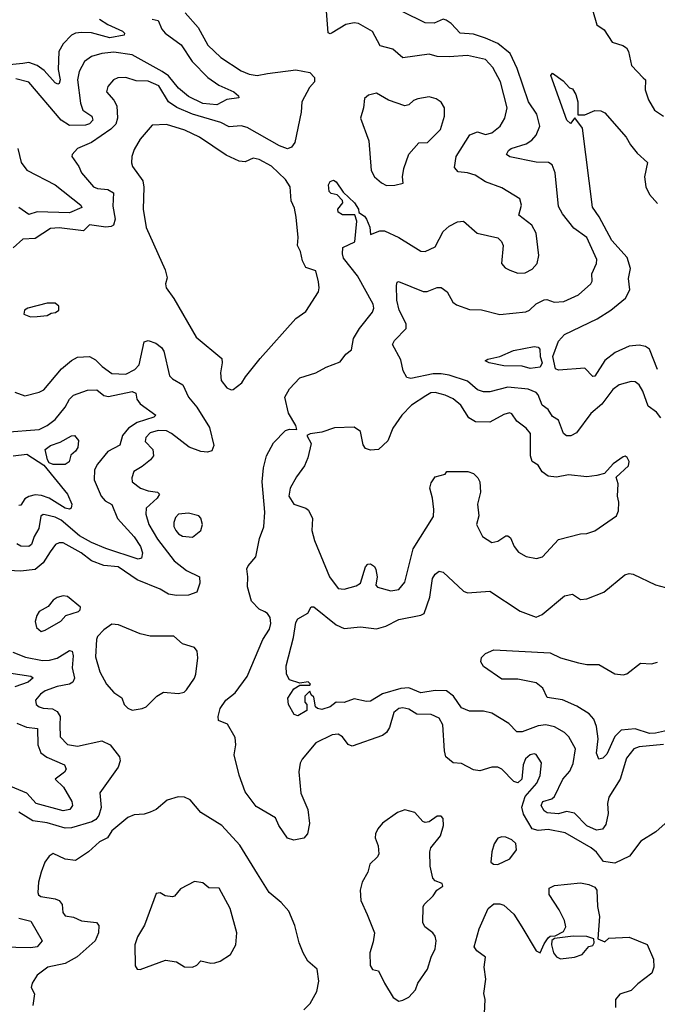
# Model space of a CAD drawing. Extents: x 1468344 to 1613994, y 525695 to 643861.
# Tile 301 of 427: x 1547359 to 1550514, y 609551 to 614422. Entities that reach past the tile are written whole.
import ezdxf

# ---------------------------------------------------------------- set-up
doc = ezdxf.new("R2010")
doc.units = 0

msp = doc.modelspace()

# ---------------------------------------------------------------- linework, layer by layer
at = {"layer": '0CON10XD'}
for points in [[(1550175.9, 614535), (1550215, 614396), (1550252.1, 614372.1), (1550291.2, 614311.2), (1550344.4, 614294.4), (1550362.4, 614282.4), (1550371.9, 614265), (1550386, 614195), (1550444.4, 614134.4), (1550456.2, 614125), (1550454.5, 614075), (1550470.9, 614025), (1550501.1, 613975), (1550545, 613944.5)], [(1548741.2, 610701.2), (1548750.9, 610595), (1548785.6, 610515), (1548794, 610445), (1548783.3, 610395), (1548765, 610372.5), (1548715, 610363.3), (1548685, 610373.8), (1548641.2, 610435), (1548625, 610473.3), (1548529.1, 610529.1), (1548475, 610602), (1548444.6, 610684.6), (1548420.5, 610785), (1548429.2, 610835), (1548425, 610871.2), (1548387.6, 610937.6), (1548342.5, 610955), (1548340.8, 610975), (1548350.8, 611015), (1548380, 611055), (1548425, 611091.4), (1548485, 611173.3), (1548562.8, 611355), (1548595, 611407.5), (1548602.3, 611435), (1548598.2, 611465), (1548585.7, 611485), (1548572, 611492), (1548545, 611505.6), (1548506.7, 611545), (1548486.1, 611616.1), (1548488.7, 611665), (1548483.3, 611705), (1548489.4, 611720.6), (1548527.8, 611765), (1548545.4, 611855), (1548567, 611913), (1548572.5, 611985), (1548559.5, 612135), (1548565.6, 612205), (1548580, 612265), (1548615, 612328.8), (1548675, 612390), (1548695, 612396.2), (1548730, 612395), (1548726.2, 612415), (1548690, 612475), (1548670.6, 612555), (1548693.9, 612596.1), (1548745, 612650.6), (1548825, 612675.5), (1548875, 612702.7), (1548945, 612730), (1548973.2, 612766.8), (1549001.1, 612788.9), (1549010.8, 612845), (1549040, 612895), (1549104.4, 612975), (1549111.5, 612995), (1549108.9, 613015), (1549030, 613155), (1548961.6, 613241.6), (1548956, 613264), (1548957.5, 613295), (1549016.8, 613323.2), (1549027.5, 613425), (1549017, 613457), (1548957, 613457), (1548935, 613470), (1548933.3, 613485), (1548957.5, 613515), (1548957, 613527), (1548930, 613555), (1548901.2, 613561.2), (1548891.2, 613571.2), (1548888, 613605), (1548895, 613621.2), (1548912.7, 613627.3), (1548925, 613620), (1548959.3, 613569.3), (1549016.7, 613515), (1549035.6, 613485), (1549037.5, 613467.5), (1549065, 613450), (1549076, 613435), (1549091.2, 613395), (1549095, 613358.8), (1549141.9, 613378.1), (1549165, 613376.5), (1549235, 613343.9), (1549345, 613276.9), (1549365, 613274.4), (1549415, 613297.5), (1549455.3, 613374.7), (1549485, 613401.1), (1549525, 613421.5), (1549555, 613424.4), (1549623.3, 613365), (1549725, 613343.3), (1549743.3, 613325), (1549751.2, 613305), (1549743.8, 613215), (1549761.2, 613195), (1549785, 613182.5), (1549825, 613168), (1549860.3, 613169.7), (1549895, 613187.5), (1549920.6, 613215), (1549928.9, 613255), (1549914.4, 613365), (1549894.2, 613405), (1549829.2, 613455), (1549842.2, 613505), (1549834, 613535), (1549745, 613590), (1549665, 613619.4), (1549613.5, 613653.5), (1549575, 613664.7), (1549528.6, 613668.6), (1549510.8, 613690.8), (1549519.1, 613745), (1549587.1, 613852.9), (1549625, 613867.2), (1549665, 613854), (1549695, 613862.3), (1549736.9, 613895), (1549759.4, 613935), (1549772.2, 613985), (1549738.5, 614115), (1549700.9, 614185), (1549664, 614225), (1549575, 614244.6), (1549485, 614237.3), (1549425, 614240), (1549385, 614251.8), (1549255, 614232.5), (1549205, 614275.5), (1549143.2, 614293.2), (1549105, 614363.3), (1549035, 614402.9), (1549015, 614405.5), (1548972.8, 614397.2), (1548905, 614356), (1548895, 614352), (1548886, 614356), (1548876.2, 614485)], [(1548177.5, 614455), (1548242.9, 614382.9), (1548290.5, 614295), (1548355, 614235.5), (1548455, 614169.3), (1548495, 614152.9), (1548534.7, 614145.3), (1548586, 614156), (1548725, 614174.5), (1548795, 614160.8), (1548818, 614135), (1548818, 614115), (1548793.8, 614086.2), (1548754.6, 614015), (1548752.3, 613965), (1548720.4, 613815), (1548705, 613791.5), (1548685, 613783.5), (1548645, 613797.2), (1548485, 613889), (1548455, 613896.8), (1548395, 613892.4), (1548355, 613913.9), (1548215, 613954.8), (1548137.2, 613987.2), (1548095.7, 614015.7), (1548047.3, 614095), (1547995, 614118.2), (1547935, 614118.5), (1547885, 614135.6), (1547845, 614134.4), (1547824.2, 614125), (1547795, 614091.2), (1547789.4, 614065), (1547825, 614024.3), (1547840, 613995), (1547843.1, 613935), (1547834.6, 613905), (1547809.8, 613880.2), (1547715, 613814.7), (1547646, 613785), (1547618.8, 613755), (1547617.5, 613745), (1547652.2, 613695), (1547665.5, 613665), (1547724.8, 613594.8), (1547745, 613586.9), (1547795, 613581.8), (1547822.7, 613565), (1547820.6, 613499.4), (1547831.8, 613435), (1547824.2, 613405.8), (1547811.8, 613398.2), (1547785, 613395.3), (1547705, 613406.9), (1547675, 613378), (1547555, 613391.6), (1547511.4, 613388.6), (1547435, 613339.5), (1547375, 613335.6), (1547327.6, 613292.4)], [(1550325, 612615.4), (1550295, 612591.8), (1550240.5, 612519.5), (1550185, 612473.1), (1550115, 612378.1), (1550086.8, 612363.2), (1550065, 612362.9), (1550050.5, 612375), (1550025, 612440), (1549995, 612458.9), (1549975, 612492.9), (1549944.7, 612514.7), (1549925, 612566.8), (1549915, 612576.8), (1549875, 612593.6), (1549775, 612603.3), (1549685, 612580.4), (1549655, 612580.4), (1549625, 612590.8), (1549575, 612634.3), (1549485, 612663.8), (1549445, 612670.2), (1549405, 612670), (1549295, 612647.6), (1549275, 612651.1), (1549256.8, 612685), (1549245, 612740), (1549204.4, 612815), (1549214.3, 612835), (1549271.1, 612895), (1549271.8, 612915), (1549253.2, 612953.2), (1549237.1, 612985), (1549225.4, 613035), (1549223.1, 613106.9), (1549226.4, 613123.6), (1549233.8, 613126.2), (1549355, 613076.5), (1549375, 613077.8), (1549425, 613097.1), (1549445, 613097.1), (1549475, 613075.8), (1549502.9, 613025), (1549520.9, 613010.9), (1549585, 612987.7), (1549645, 612986.1), (1549735, 612964), (1549863.4, 612976.6), (1549881.4, 612985), (1549915, 613016.4), (1549955, 613036.4), (1549967.7, 613037.7), (1550004.4, 613024.4), (1550052.4, 613027.6), (1550125, 613060), (1550185.8, 613115), (1550191.4, 613128.6), (1550190.6, 613165), (1550213.7, 613216.3), (1550215.5, 613235), (1550165, 613344.4), (1550100.7, 613390.7), (1550045, 613461.2), (1550025, 613497.5), (1550008.2, 613665), (1549994.6, 613704.6), (1549975.9, 613715.9), (1549915, 613716.9), (1549783.9, 613743.9), (1549768.6, 613755), (1549777.5, 613775), (1549790.6, 613785), (1549865, 613808.1), (1549893.6, 613825), (1549915, 613851.1), (1549933.6, 613895), (1549918.1, 613955), (1549877.7, 614015), (1549820.6, 614180.6), (1549786.4, 614255), (1549725, 614303.5), (1549665, 614330), (1549605, 614350), (1549538.8, 614355), (1549495, 614403.3), (1549469.5, 614419.5), (1549455, 614423.8), (1549410, 614405), (1549365, 614406.4), (1549255, 614461.2)], [(1547753.6, 614425), (1547795, 614397.7), (1547868.6, 614365), (1547878.1, 614355), (1547876, 614345), (1547805, 614332.3), (1547715, 614356.8), (1547665, 614358.9), (1547635, 614355.6), (1547615.4, 614345), (1547575, 614302.3), (1547552.4, 614265), (1547549.8, 614175), (1547558.8, 614125), (1547555, 614106), (1547547.8, 614102.2), (1547535, 614109.4), (1547480.8, 614170.8), (1547445.9, 614195.9), (1547405, 614210.7), (1547375.2, 614204.8), (1547275, 614195.4)], [(1548015.3, 614424.7), (1548045, 614417.5), (1548063.3, 614375), (1548079.2, 614355), (1548158.1, 614298.1), (1548212.7, 614215), (1548289.5, 614135), (1548345, 614097.6), (1548418.1, 614065), (1548442, 614045), (1548443.3, 614035), (1548385, 614026.4), (1548335, 614000.7), (1548265, 614008), (1548195, 614041.8), (1548145, 614083.5), (1548095, 614143.4), (1548064.1, 614165), (1547915, 614248.4), (1547825, 614261.4), (1547765, 614254.6), (1547715, 614240), (1547680, 614215), (1547653.8, 614165), (1547644.7, 614125), (1547660.6, 614009.4)], [(1550515, 612692), (1550475, 612791.9), (1550455.9, 612805.9), (1550425, 612812.5), (1550375, 612807.1), (1550305.5, 612775), (1550255, 612735.6), (1550205, 612658.6), (1550195, 612657.5), (1550155, 612698.1), (1550025, 612688.8), (1550010.4, 612695), (1549997.2, 612755), (1550025, 612831.1), (1550055.3, 612864.7), (1550217.2, 612942.8), (1550285, 612985.3), (1550356.2, 613045), (1550378.2, 613085), (1550372, 613142), (1550381.8, 613191.8), (1550364.7, 613245), (1550289.2, 613329.2), (1550227, 613447), (1550193.5, 613495), (1550143.6, 613885), (1550107, 613937), (1550085, 613908.8), (1550066.7, 613925), (1549986.7, 614145), (1549995, 614157.5), (1550049.3, 614119.3), (1550080, 614085), (1550095, 614080), (1550111.7, 614051.7), (1550121.1, 614015), (1550120.8, 613950.8), (1550155, 613950.6), (1550205, 613972.9), (1550235, 613970.8), (1550255, 613961.2), (1550360.3, 613840.3), (1550382, 613802), (1550415, 613762), (1550466, 613715), (1550450.6, 613645), (1550457.5, 613595), (1550475, 613557.5), (1550515, 613511.9)], [(1547660.6, 614009.4), (1547671.2, 613975), (1547715.8, 613945), (1547720.4, 613925), (1547705, 613906.6), (1547685, 613899.6), (1547605, 613897.7), (1547565, 613924.6), (1547405, 614112.4), (1547339.4, 614129.4)], [(1549175, 613601.2), (1549215, 613603.3), (1549256.2, 613613.8), (1549253.3, 613645), (1549260, 613685), (1549284.2, 613755.8), (1549335, 613812.5), (1549376.7, 613815), (1549441.7, 613878.3), (1549460.6, 613945), (1549461.4, 613985), (1549444.4, 614014.4), (1549420.6, 614030.6), (1549385, 614039.4), (1549328.9, 614031.1), (1549308.1, 614021.9), (1549285, 614001.2), (1549265, 613996), (1549185, 614024), (1549125, 614057.5), (1549085, 614048.6), (1549065, 614032.5), (1549060.8, 613985), (1549045.7, 613935), (1549087.7, 613822.3), (1549098.6, 613675), (1549115, 613643.8), (1549150, 613615), (1549175, 613601.2)], [(1548405, 612590), (1548415, 612592), (1548458.8, 612625), (1548476, 612655), (1548549.2, 612745), (1548725, 612944), (1548775, 612977.5), (1548837.5, 613075), (1548841.9, 613095), (1548838.1, 613125), (1548825, 613178.8), (1548775.9, 613195.9), (1548758.7, 613228.7), (1548748.5, 613275), (1548734.3, 613305), (1548737.9, 613345), (1548727.6, 613445), (1548718.9, 613488.9), (1548703.1, 613525), (1548698.1, 613595), (1548675, 613630.8), (1548605, 613697.5), (1548545, 613730.6), (1548515, 613737.1), (1548475, 613719.2), (1548445, 613721.4), (1548381.7, 613751.7), (1548248.8, 613841.2), (1548176.7, 613875), (1548085, 613902.5), (1548015, 613899.2), (1547955, 613831.2), (1547925, 613780), (1547914.2, 613744.2), (1547913, 613713), (1547917.5, 613695), (1547968.1, 613625), (1547973.2, 613593.2), (1547970, 613485), (1547984.5, 613394.5), (1548079.1, 613185), (1548089.2, 613145), (1548080, 613115), (1548083.3, 613095), (1548121.9, 613041.9), (1548232.1, 612852.1), (1548359.2, 612745), (1548361.4, 612725), (1548352.5, 612675), (1548356.8, 612636.8), (1548385, 612600), (1548405, 612590)], [(1547349.5, 613785), (1547365.8, 613715), (1547395, 613678.2), (1547535.4, 613605), (1547662.2, 613505), (1547667.3, 613492.7), (1547605, 613466.4), (1547445, 613471.5), (1547405, 613457.8), (1547355, 613492.6)], [(1547412.3, 612952.3), (1547445, 612954), (1547495, 612958.8), (1547515, 612970), (1547536.7, 612973.3), (1547552.5, 612985), (1547553.3, 613005), (1547535, 613018.8), (1547495, 613020), (1547400, 612995), (1547382.5, 612985), (1547380, 612965), (1547412.3, 612952.3)], [(1547335, 612580), (1547385, 612561.1), (1547455, 612578.5), (1547479.2, 612590.8), (1547566.4, 612695), (1547615, 612735.5), (1547645, 612751.8), (1547705, 612755.5), (1547735, 612739.3), (1547766.5, 612706.5), (1547815, 612672.3), (1547885, 612668.3), (1547928.7, 612691.3), (1547950.4, 612715), (1547975, 612828.1), (1547995, 612835.4), (1548032.1, 612822.1), (1548060.2, 612800.2), (1548072.4, 612782.4), (1548100.4, 612660.4), (1548115.8, 612645), (1548166.9, 612615), (1548193.8, 612555), (1548235, 612504.4), (1548298.2, 612405), (1548320.5, 612315), (1548310.7, 612289.3), (1548288, 612282), (1548255, 612285.4), (1548197.1, 612307.1), (1548111.1, 612375), (1548085, 612388.4), (1548045, 612390), (1548005, 612377.5), (1547983.6, 612355), (1547980, 612335), (1548018.2, 612295), (1548020.9, 612265), (1548006.2, 612245), (1547965, 612211.5), (1547923.8, 612186.2), (1547913.3, 612155), (1547916.5, 612135), (1547957.5, 612105), (1547995, 612091.6), (1548041.2, 612085), (1548050.9, 612075), (1548039.3, 612055), (1547984.4, 612005), (1547983.3, 611975), (1547997.8, 611925), (1548041.6, 611851.6), (1548123.2, 611745), (1548185, 611697.7), (1548248.7, 611665), (1548251, 611635), (1548235, 611590), (1548195, 611574.3), (1548135, 611573.2), (1548095, 611580.8), (1548055, 611604.2), (1547941, 611651), (1547846.9, 611715), (1547775, 611722.4), (1547715, 611744.7), (1547663.1, 611785), (1547575, 611834.6), (1547555, 611834.5), (1547535.8, 611825), (1547510.1, 611789.9), (1547475.6, 611734.4), (1547435, 611701.3), (1547363.8, 611693.8), (1547275, 611698.6)], [(1549885, 612697.1), (1549845, 612707.2), (1549755, 612710), (1549682.5, 612725), (1549662.5, 612735), (1549675, 612742.9), (1549735, 612756), (1549802.5, 612785), (1549905.8, 612805.8), (1549925, 612801.2), (1549932.5, 612792.5), (1549935.3, 612755), (1549945.2, 612725), (1549935, 612703.4), (1549885, 612697.1)], [(1550532.1, 612452.1), (1550509.6, 612479.6), (1550469.5, 612509.5), (1550443.3, 612585), (1550425, 612615.6), (1550405, 612630), (1550385, 612631.8), (1550325, 612615.4)], [(1547285, 612382), (1547455, 612394.1), (1547495, 612414), (1547535, 612444.7), (1547584.8, 612505.2), (1547606.1, 612543.9), (1547625, 612563.8), (1547695, 612589.2), (1547740.7, 612590.7), (1547775, 612563.3), (1547798, 612558), (1547915, 612582.5), (1547933.8, 612575), (1547939.1, 612545), (1547955, 612522.2), (1548032.5, 612465), (1548022.5, 612455), (1547941.1, 612428.9), (1547898.2, 612401.8), (1547867.5, 612365), (1547855, 612316.5), (1547795, 612285.4), (1547745, 612223.6), (1547729.3, 612195), (1547728.2, 612145), (1547762.3, 612065), (1547781.9, 612041.9), (1547815, 612024), (1547843.8, 611953.8), (1547925, 611863.6), (1547956.5, 611815), (1547967.3, 611785), (1547961.5, 611758.5), (1547945, 611753.3), (1547785.5, 611805.5), (1547714.5, 611835), (1547655, 611868.1), (1547565, 611945.9), (1547535, 611960.6), (1547485, 611973.1), (1547475, 611974.4), (1547463.9, 611966.1), (1547453.3, 611905), (1547430.3, 611865), (1547417.9, 611825), (1547405, 611816.4), (1547365, 611817.5), (1547345, 611828.2)], [(1549195, 611597.1), (1549235, 611603.5), (1549265, 611640), (1549306.9, 611805), (1549406.3, 611963.7), (1549408.9, 611998.9), (1549402.3, 612055), (1549388.2, 612105), (1549395, 612130), (1549415, 612161.1), (1549465, 612173.3), (1549473.6, 612186.4), (1549576.4, 612186.4), (1549605, 612177.5), (1549626.1, 612156.1), (1549636.7, 612135), (1549640, 612085), (1549624.5, 612025), (1549631.7, 611968.3), (1549620, 611925), (1549649.2, 611865), (1549695, 611836), (1549725, 611841.4), (1549765, 611868), (1549775, 611868), (1549788.2, 611858.2), (1549806.4, 611815), (1549828.2, 611788.2), (1549865.6, 611765.6), (1549915.8, 611755.8), (1549945.8, 611765), (1550025, 611850.6), (1550135, 611878.8), (1550165, 611880), (1550205, 611894), (1550312.3, 611967.7), (1550323, 611993), (1550323.8, 612035), (1550318, 612065), (1550320, 612125), (1550310.7, 612159.3), (1550371.2, 612215), (1550375.9, 612235.9), (1550365.9, 612255.9), (1550355, 612262.5), (1550345, 612260), (1550296.7, 612225), (1550252.5, 612177.5), (1550215, 612166.7), (1550165, 612160.8), (1550075, 612170.6), (1550015, 612158), (1549975, 612164), (1549943.8, 612185), (1549925, 612218.8), (1549895, 612236.2), (1549887.5, 612265), (1549886.9, 612375), (1549865, 612400.4), (1549820, 612435), (1549795, 612472), (1549783.4, 612476.6), (1549755, 612469.2), (1549685, 612430.7), (1549615, 612433.3), (1549582.1, 612452.1), (1549542.5, 612515), (1549505, 612546.2), (1549463.8, 612565), (1549415, 612577.5), (1549393.9, 612576.1), (1549369.1, 612560.9), (1549298.4, 612515), (1549249.5, 612465), (1549205, 612401.4), (1549181.7, 612338.3), (1549135, 612295.4), (1549095, 612291.8), (1549070.8, 612300.8), (1549058.9, 612318.9), (1549045, 612384), (1549015, 612405.6), (1548917, 612403), (1548855, 612381.2), (1548797, 612373), (1548780, 612365), (1548801.2, 612325), (1548785.6, 612254.4), (1548769.2, 612215), (1548729.3, 612160.7), (1548698.1, 612105), (1548690.6, 612065), (1548715, 612025.8), (1548775, 612005.7), (1548788.6, 611995), (1548808.1, 611955), (1548805.4, 611895), (1548818.5, 611845), (1548892.5, 611665), (1548935, 611608.1), (1548965.5, 611604.5), (1549025, 611620.9), (1549046.4, 611633.6), (1549070, 611715), (1549081.7, 611728.3), (1549095, 611730), (1549115, 611716.7), (1549122.3, 611702.3), (1549128, 611665), (1549121.2, 611625), (1549130, 611615), (1549195, 611597.1)], [(1547585, 612221.2), (1547525, 612221.4), (1547505, 612230), (1547496.1, 612245), (1547486, 612295), (1547512, 612315), (1547558.8, 612331.2), (1547615, 612363.8), (1547630, 612365), (1547650, 612340), (1547647.1, 612305), (1547635, 612286.7), (1547611.7, 612268.3), (1547603.3, 612235), (1547585, 612221.2)], [(1547326.3, 612263.7), (1547395, 612273.1), (1547478.6, 612218.6), (1547595, 612074), (1547617.5, 612025), (1547614.3, 612005.7), (1547605, 612000), (1547585, 612005.4), (1547505, 612054.1), (1547467.5, 612067.5), (1547435, 612070.6), (1547405, 612063.8), (1547385, 612051.5), (1547365, 612020), (1547355, 612019.2)], [(1548215, 611862), (1548255.8, 611895), (1548264, 611925), (1548256.2, 611956.2), (1548245, 611966.7), (1548195, 611980.8), (1548145, 611975.6), (1548130.6, 611959.4), (1548121.6, 611935), (1548122.2, 611915), (1548131.1, 611895), (1548145, 611877.8), (1548165, 611866.7), (1548215, 611862)], [(1550545, 610837), (1550424.7, 610825.3), (1550397.8, 610815), (1550361.8, 610768.2), (1550330.4, 610665), (1550274.8, 610575.2), (1550268.6, 610545), (1550270.8, 610495), (1550259.2, 610440.8), (1550242.4, 610417.6), (1550213.2, 610413.2), (1550165, 610433.7), (1550105, 610496.6), (1550065, 610504.6), (1550025, 610493.3), (1549968.9, 610498.9), (1549955, 610508.5), (1549940, 610535), (1549948.5, 610555), (1549991.8, 610568.2), (1550005, 610579.1), (1550047.7, 610665), (1550081.3, 610705), (1550097.2, 610742.8), (1550108.8, 610815), (1550077.1, 610875), (1550055.7, 610895.7), (1550005, 610923.9), (1549963.5, 610933.5), (1549925, 610928.1), (1549845, 610898.5), (1549818.6, 610898.6), (1549780.3, 610940.3), (1549695, 610991.4), (1549655, 611001.4), (1549585, 611000.6), (1549545, 611018.1), (1549505.9, 611075.9), (1549471, 611101), (1549415, 611104.1), (1549345, 611091.4), (1549285, 611116.5), (1549245, 611113.9), (1549155, 611087.6), (1549095, 611050), (1549075, 611048.9), (1549015, 611062.9), (1548965, 611044.6), (1548925, 611046), (1548895, 611022.5), (1548855, 611010), (1548832.5, 611015), (1548823.3, 611023.3), (1548815, 611070), (1548801.7, 611081.7), (1548795, 611100), (1548770, 611075), (1548770, 611045), (1548780, 611035), (1548780, 611005), (1548735, 610978.8), (1548717.5, 610985), (1548690, 611035), (1548686.2, 611065), (1548715, 611112.5), (1548745, 611130), (1548795, 611130), (1548797.5, 611135), (1548786.1, 611146.1), (1548745, 611140), (1548695, 611156.7), (1548680, 611185), (1548678, 611225), (1548713.8, 611366.2), (1548725, 611440), (1548735, 611458), (1548785, 611486.2), (1548802.1, 611517.9), (1548815, 611516.9), (1548925, 611427.5), (1548965, 611410), (1549045, 611418.5), (1549125, 611409.1), (1549171.4, 611421.4), (1549234.7, 611455.3), (1549345, 611476.4), (1549360.6, 611485), (1549389.2, 611565), (1549401.9, 611658.1), (1549415, 611679.2), (1549435, 611694), (1549455, 611689.2), (1549555, 611594.2), (1549575, 611586.2), (1549685, 611594.3), (1549835.5, 611495.5), (1549914.2, 611465.8), (1549945, 611480), (1550055, 611571.9), (1550095, 611580), (1550135, 611553.8), (1550165, 611556.2), (1550249.7, 611590.3), (1550353.8, 611675), (1550375, 611682.5), (1550395, 611679.2), (1550505.6, 611625.6), (1550555, 611613.3)], [(1547465, 611395.8), (1547485, 611401.4), (1547563, 611447), (1547587.5, 611475), (1547650, 611495), (1547658.3, 611501.7), (1547660, 611515), (1547595, 611568), (1547575, 611571.2), (1547545, 611564), (1547525, 611550), (1547500.3, 611519.7), (1547456, 611495), (1547444.3, 611475), (1547436, 611445), (1547442.5, 611415), (1547465, 611395.8)], [(1547916.1, 611006.1), (1547965, 611013.8), (1547985, 611023.3), (1548037.5, 611075), (1548070, 611095), (1548145, 611088.8), (1548172.5, 611095), (1548185, 611106.2), (1548224.3, 611165), (1548231.1, 611185), (1548241.1, 611265), (1548237.5, 611297.5), (1548225, 611316.2), (1548164.3, 611334.3), (1548121.7, 611371.7), (1548005, 611372), (1547955, 611383.8), (1547848.9, 611428.9), (1547815, 611432), (1547776.1, 611403.9), (1547745, 611370), (1547739.2, 611355), (1547735, 611270), (1547755.6, 611195.6), (1547788, 611135), (1547825, 611093.3), (1547865, 611067.5), (1547876.7, 611035), (1547895, 611016.7), (1547916.1, 611006.1)], [(1547325, 611292.3), (1547388.2, 611268.2), (1547472.3, 611252.3), (1547507.2, 611252.8), (1547545, 611263.7), (1547605, 611301.5), (1547618.6, 611298.6), (1547623.8, 611275), (1547618.6, 611215), (1547630.3, 611165), (1547622.3, 611145), (1547605.6, 611134.4), (1547544, 611124), (1547485, 611101.8), (1547461.8, 611085), (1547438.1, 611055), (1547440, 611035), (1547455, 611022.9), (1547475, 611015.4), (1547522, 611012), (1547545, 610999.3), (1547559.8, 610975), (1547558, 610932), (1547559.1, 610875), (1547596.5, 610836.5), (1547645, 610828.4), (1547765, 610854.5), (1547807.1, 610835), (1547853.3, 610775), (1547856.7, 610755), (1547846.7, 610725), (1547755, 610597.5), (1547762.2, 610525), (1547750.8, 610485), (1547735.9, 610465), (1547716.4, 610453.6), (1547615.8, 610424.2), (1547585, 610421.8), (1547495, 610448.3), (1547425, 610458.7), (1547355, 610502.1)], [(1550565, 610904.8), (1550505, 610892.3), (1550475, 610891), (1550405, 610913.6), (1550335, 610906.9), (1550304.8, 610875.2), (1550265, 610788.8), (1550245, 610768.1), (1550225, 610764), (1550213.6, 610793.6), (1550221.8, 610865), (1550213.9, 610925), (1550201, 610961), (1550177.6, 610987.6), (1550115.8, 611025.8), (1550045, 611057.3), (1549968.8, 611068.8), (1549948.4, 611115), (1549915, 611140.8), (1549825, 611160), (1549745, 611160), (1549655, 611221.4), (1549640.6, 611245), (1549645, 611267.3), (1549665, 611287.1), (1549705, 611303.8), (1549985, 611290), (1550035, 611265.6), (1550125, 611240.9), (1550165, 611232.2), (1550225, 611232.5), (1550305, 611185.4), (1550345, 611180.9), (1550363.6, 611186.4), (1550431.3, 611238.7), (1550485.6, 611235.6), (1550515, 611243.5)], [(1547305, 611191.2), (1547413.6, 611173.6), (1547425.4, 611165.4), (1547401.5, 611145), (1547335, 611122.1)], [(1550553.9, 610446.1), (1550507.5, 610405), (1550432.4, 610357.6), (1550376.8, 610283.2), (1550305, 610250), (1550247.3, 610257.3), (1550213.2, 610303.2), (1550187.5, 610325), (1550059.2, 610399.2), (1549975, 610415.2), (1549925, 610411), (1549895, 610419.4), (1549851.5, 610491.5), (1549843.2, 610526.8), (1549860.1, 610579.9), (1549918.5, 610645), (1549935, 610683.3), (1549940.6, 610745), (1549915, 610786.7), (1549905, 610790.4), (1549885, 610785.3), (1549861.6, 610765), (1549850.5, 610735), (1549844.7, 610665.3), (1549825, 610647.1), (1549805, 610652.7), (1549745, 610713.8), (1549725, 610723.9), (1549696, 610724), (1549635.6, 610705.6), (1549605, 610710.6), (1549545, 610742), (1549505, 610745.8), (1549468.6, 610775), (1549460.7, 610805), (1549453.4, 610933.4), (1549435, 610967.1), (1549395, 610985.5), (1549325, 610986.9), (1549285, 611011.5), (1549255, 611018.2), (1549235, 611014.5), (1549210.5, 610995), (1549188.8, 610921.2), (1549174.3, 610895), (1549155, 610880.5), (1549005, 610828.1), (1548985, 610835.8), (1548955.8, 610875), (1548935, 610888.1), (1548905, 610884.5), (1548824.2, 610845), (1548756.8, 610763.2), (1548746.5, 610743.5), (1548741.2, 610701.2)], [(1547345, 610941.4), (1547392.1, 610922.1), (1547447.5, 610915), (1547448.8, 610835), (1547464.6, 610795), (1547493.4, 610773.4), (1547581.1, 610735), (1547588.9, 610715), (1547580.9, 610699.1), (1547534.3, 610665), (1547576, 610626), (1547616.7, 610555), (1547621.1, 610535), (1547606.7, 610515), (1547575, 610508.4), (1547441.4, 610545), (1547393.8, 610595), (1547255, 610653.1)], [(1548765.8, 609524.2), (1548796, 609555), (1548829.2, 609615), (1548840, 609665), (1548832, 609725), (1548785, 609764), (1548761.5, 609805), (1548742.2, 609855), (1548720.6, 609940.6), (1548691.1, 610011.1), (1548652.9, 610055), (1548594.3, 610105), (1548536.5, 610196.5), (1548448.3, 610338.3), (1548359.4, 610435), (1548255, 610500), (1548202.1, 610562.1), (1548175, 610575.6), (1548142.6, 610577.4), (1548088.7, 610561.3), (1548034, 610515), (1548005, 610501.1), (1547975, 610491.1), (1547925, 610488.9), (1547895, 610474.4), (1547815, 610409.4), (1547793.1, 610375), (1547754.6, 610355), (1547699.5, 610305), (1547635, 610263.1), (1547585, 610269.1), (1547525, 610297.1), (1547505, 610284.5), (1547483.9, 610255), (1547465.4, 610205), (1547452.1, 610155), (1547448.5, 610105), (1547452.3, 610092.3), (1547463.8, 610083.8), (1547535, 610072.9), (1547555, 610064.5), (1547569.2, 610045), (1547572.5, 610005), (1547585, 609988.9), (1547625, 609981.8), (1547665, 609964.1), (1547738.8, 609955), (1547750.5, 609940.5), (1547748.9, 609905), (1547732.9, 609865), (1547643.6, 609786.4), (1547585, 609752.9), (1547498.8, 609735), (1547446, 609695), (1547421.2, 609655), (1547416.7, 609635), (1547433, 609603), (1547424, 609545)], [(1549235, 609566.2), (1549255, 609571.2), (1549285, 609586.2), (1549317, 609623), (1549329.2, 609655), (1549376.9, 609725), (1549395.7, 609785), (1549415.6, 609825), (1549420.6, 609865), (1549415, 609888.8), (1549404.2, 609905), (1549364.6, 609934.6), (1549354.2, 609955), (1549356.1, 610033.9), (1549360, 610045), (1549405, 610087.5), (1549423.6, 610116.4), (1549452.5, 610135), (1549449.3, 610149.3), (1549415, 610162.5), (1549403.3, 610175), (1549390, 610235), (1549388, 610305), (1549394, 610325), (1549442, 610385), (1549456, 610435), (1549455, 610470), (1549445, 610482.5), (1549425, 610481.2), (1549385, 610454.2), (1549365, 610450), (1549353.3, 610455), (1549315, 610500), (1549265, 610512.5), (1549229.5, 610500.5), (1549155, 610447.5), (1549130.7, 610419.3), (1549120, 610395), (1549118.8, 610375), (1549133.3, 610335), (1549136.7, 610295), (1549129.5, 610280.5), (1549091.4, 610245), (1549082.5, 610205), (1549054.3, 610155), (1549044.4, 610115.6), (1549046.9, 610065), (1549078.6, 609995), (1549114.2, 609905), (1549109.1, 609860.9), (1549091.2, 609805), (1549092.7, 609742.7), (1549105, 609723.3), (1549135, 609717.5), (1549164.2, 609655), (1549206.7, 609585), (1549235, 609566.2)], [(1549725, 610243.1), (1549785, 610270), (1549818, 610315), (1549815, 610346.2), (1549794, 610365), (1549765, 610377.8), (1549745, 610379.4), (1549725, 610372.5), (1549707.1, 610345), (1549695.8, 610305), (1549691.2, 610255), (1549704.2, 610244.2), (1549725, 610243.1)], [(1547955, 609723.3), (1548081.1, 609768.9), (1548135, 609761.1), (1548175, 609737.1), (1548215, 609734.5), (1548235, 609744.4), (1548255, 609766), (1548305, 609754.4), (1548325, 609755.6), (1548351.2, 609765), (1548402.1, 609797.9), (1548429.4, 609845), (1548433.3, 609905), (1548400.6, 610025), (1548346.2, 610125), (1548295, 610128), (1548265, 610152), (1548225, 610159.2), (1548155, 610122.2), (1548125, 610086.2), (1548115, 610082.5), (1548078.3, 610088.3), (1548055, 610102.5), (1548035, 610100), (1547977, 609943), (1547942, 609885), (1547929.2, 609845), (1547930.7, 609740.7), (1547940, 609725), (1547955, 609723.3)], [(1549658.6, 609505), (1549662, 609575), (1549656, 609605), (1549665.4, 609675), (1549657.1, 609735), (1549664, 609785), (1549621.2, 609815), (1549608.8, 609835), (1549632.5, 609925), (1549677.5, 610025), (1549705, 610047.5), (1549735, 610048.2), (1549755, 610041.9), (1549805, 609996.4), (1549844.7, 609935), (1549915, 609815.5), (1549935, 609805.7), (1549955, 609850.8), (1549975, 609879.2), (1549985, 609887.8), (1550009.4, 609890.6), (1550049.4, 609910.6), (1550060.9, 609935), (1550055.6, 609965), (1550028.9, 610018.9), (1549978.8, 610095), (1549980, 610125), (1550005, 610138.8), (1550135, 610152), (1550175, 610144.2), (1550205, 610130), (1550215.7, 610115), (1550219.2, 610035), (1550228.1, 609985), (1550220, 609875), (1550255, 609860), (1550275, 609878.8), (1550375, 609882.5), (1550465, 609846.7), (1550496.2, 609775), (1550496.7, 609735), (1550487.5, 609705), (1550417.3, 609652.7), (1550385, 609620), (1550328.3, 609601.7), (1550307.1, 609575), (1550307.8, 609535)], [(1547355, 609976.5), (1547415, 609961.9), (1547471.2, 609865), (1547445, 609835.8), (1547415, 609830.4), (1547265.8, 609834.2)], [(1550035, 609776.7), (1550105, 609784), (1550142.3, 609797.7), (1550175, 609837.5), (1550195, 609842.5), (1550202.5, 609855), (1550200, 609875), (1550165.8, 609885.8), (1550098.7, 609888.7), (1550005, 609876.7), (1549993, 609867), (1549991.5, 609845), (1550000.8, 609805), (1550015, 609786.7), (1550035, 609776.7)]]:
    msp.add_lwpolyline(points, dxfattribs=at)

doc.saveas('drawing.dxf')
